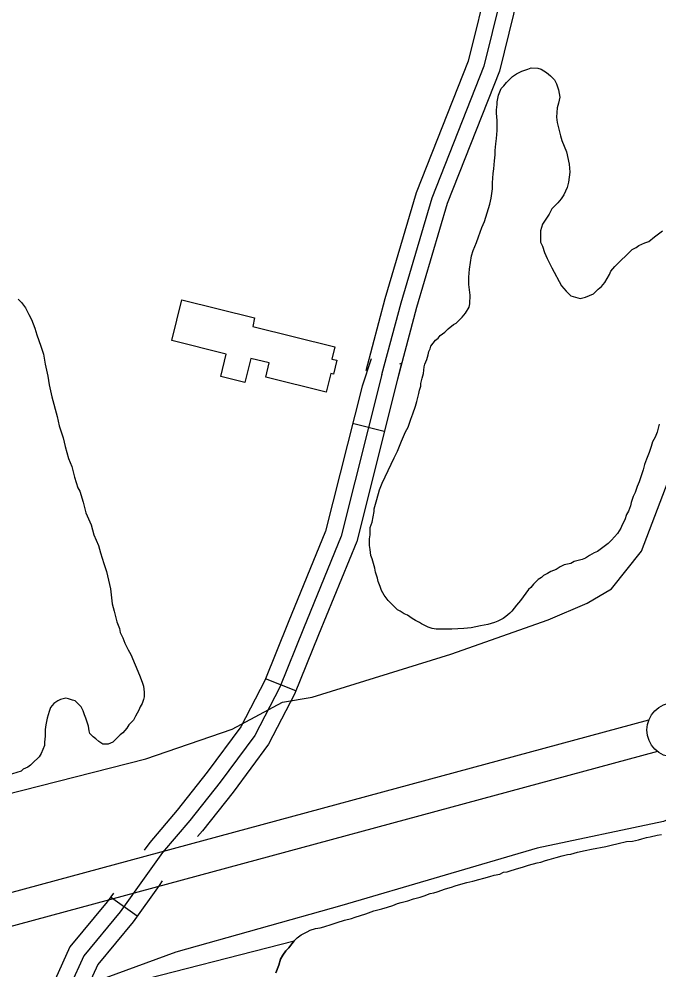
# Model space of a CAD drawing. Extents: x 3297772 to 3335630, y 634068 to 659439.
# Drawn here: x 3329027 to 3329613, y 649630 to 650502 of the extents above; entities that cross this region are included whole.
import ezdxf

# ---------------------------------------------------------------- set-up
doc = ezdxf.new("R2010")
doc.units = 0
for name, color, linetype in [('V-BLDG-OTLN', 7, 'Continuous'), ('V-LEVE-TOET', 7, 'Continuous'), ('V-ROAD-CNTR', 7, 'Continuous'), ('V-SITE-VEGE', 7, 'Continuous'), ('V-SURV-LINE', 7, 'Continuous'), ('V-TOPO-SHOR', 7, 'Continuous'), ('V-WETL-SWMP', 7, 'Continuous')]:
    doc.layers.add(name, color=color, linetype=linetype)

msp = doc.modelspace()

# ---------------------------------------------------------------- linework, layer by layer
at = {"layer": 'V-BLDG-OTLN'}
msp.add_lwpolyline([(3329241.14, 650219.61), (3329316.25, 650200.98), (3329313.46, 650189.78), (3329317.98, 650188.66), (3329314.84, 650176.01), (3329312.38, 650176.62), (3329308.12, 650159.43), (3329252.77, 650173.15), (3329256.03, 650186.26), (3329239.17, 650190.44), (3329233.67, 650168.25), (3329211.58, 650173.7), (3329216.67, 650194.42), (3329166.63, 650206.74), (3329175.79, 650244.03), (3329242.48, 650227.65)], close=True, dxfattribs=at)
at = {"layer": 'V-LEVE-TOET'}
for points in [[(3329222.11, 649850.39), (3329268.16, 649875.14), (3329295.38, 649879.67), (3329422.46, 649919.27), (3329511.93, 649950.75), (3329547.51, 649965.98), (3329569.88, 649979.19), (3329597.34, 650013.74), (3329621.76, 650077.78), (3329651.28, 650191.61), (3329682.85, 650364.42), (3329716.45, 650493.5), (3329743.92, 650575.83), (3329767.32, 650617.5), (3329787.66, 650638.84), (3329830.36, 650665.25), (3329860.86, 650676.43), (3329935.07, 650681.48), (3330160.75, 650698.68)], [(3330075.29, 650499.47), (3329982.77, 650488.32), (3329932.96, 650474.11), (3329911.61, 650454.8), (3329896.35, 650422.28), (3329873.95, 650333.85), (3329836.28, 650170.2), (3329784.36, 649964.88), (3329750.78, 649877.47), (3329731.45, 649839.87), (3329711.12, 649812.43), (3329678.58, 649792.11), (3329617.58, 649765.7), (3329501.69, 649741.35), (3329322.75, 649688.56), (3329170.26, 649645.92)], [(3327419.68, 649327.61), (3327456.44, 649338.25), (3327529.98, 649358.88), (3327652.8, 649394.72), (3327794.4, 649438.35), (3327901.58, 649474.2), (3327995.07, 649500.28), (3328040.45, 649515.09), (3328094.82, 649534.58), (3328176.18, 649558.34), (3328297.83, 649591.82), (3328355.72, 649608.57), (3328408.13, 649622.98), (3328460.94, 649638.56), (3328546.99, 649664.27), (3328619.74, 649682.17), (3328712.84, 649706.3), (3328793.42, 649730.84), (3328871.64, 649751.48), (3329013.24, 649790.03), (3329142.71, 649823.11), (3329222.11, 649850.39)], [(3329170.26, 649645.92), (3329097.11, 649619.02), (3329073.39, 649611.65)]]:
    msp.add_lwpolyline(points, dxfattribs=at)
at = {"layer": 'V-ROAD-CNTR'}
for p, q in [((3329361.59, 650123.43), (3329332.5, 650130.74)), ((3329280.39, 649885.42), (3329252.58, 649896.68)), ((3329134.91, 649678.79), (3329110.44, 649696.15))]:
    msp.add_line(p, q, dxfattribs=at)
for points in [[(3329492.45, 650694.96), (3329476.9, 650618.77), (3329438.55, 650462.91), (3329390.81, 650342.34), (3329362.19, 650245.14), (3329344.62, 650179.08)], [(3329507.15, 650691.96), (3329491.54, 650615.48), (3329452.88, 650458.33), (3329405.01, 650337.45), (3329376.64, 650241.09), (3329359.12, 650175.22)], [(3329521.85, 650688.96), (3329506.17, 650612.19), (3329467.2, 650453.76), (3329419.2, 650332.56), (3329391.08, 650237.04), (3329373.61, 650171.36)], [(3329349.66, 650190.08), (3329341.11, 650165.02), (3329307.67, 650031.94), (3329273.46, 649948.24), (3329251.97, 649895.15), (3329229.91, 649852.62), (3329198.98, 649810.94), (3329171.46, 649776.1), (3329146.44, 649746.39), (3329141.45, 649739.52)], [(3329375.85, 650185.43), (3329377.34, 650186.09), (3329336.24, 650022.56), (3329301.25, 649936.93), (3329279.25, 649882.59), (3329255.43, 649836.68), (3329222.81, 649792.7), (3329194.71, 649757.14), (3329190.27, 649751.86)], [(3329359.21, 650175.56), (3329359.23, 650175.56), (3329321.96, 650027.25), (3329287.35, 649942.58), (3329265.61, 649888.87), (3329242.67, 649844.65), (3329210.89, 649801.82), (3329183.09, 649766.62), (3329158.26, 649737.14), (3329142.76, 649715.79), (3329119.41, 649682.86), (3329086.05, 649642.59), (3329073.5, 649614.88)], [(3329157.95, 649711.18), (3329154.95, 649707.04), (3329131.32, 649673.72), (3329098.88, 649634.57), (3329087.32, 649609.03)], [(3329113.17, 649700), (3329107.5, 649691.99), (3329073.21, 649650.61), (3329059.68, 649620.73)]]:
    msp.add_lwpolyline(points, dxfattribs=at)
at = {"layer": 'V-SITE-VEGE'}
for points in [[(3329349.31, 650009.7), (3329348.7, 650015.18), (3329348.09, 650018.84), (3329348.1, 650024.93), (3329348.7, 650028.58), (3329348.71, 650035.29), (3329350.53, 650040.16), (3329352.37, 650049.9), (3329352.37, 650052.34), (3329354.81, 650060.87), (3329357.25, 650070), (3329359.69, 650076.09), (3329370.66, 650099.24), (3329373.71, 650105.33), (3329377.36, 650114.46), (3329381.02, 650122.99), (3329383.46, 650127.25), (3329385.9, 650134.56), (3329387.73, 650139.43), (3329390.17, 650146.74), (3329391.39, 650151.01), (3329393.22, 650158.32), (3329393.83, 650161.36), (3329395.05, 650165.02), (3329395.05, 650167.45), (3329396.27, 650172.33), (3329397.49, 650176.59), (3329398.1, 650182.68), (3329398.71, 650185.12), (3329400.54, 650189.38), (3329401.76, 650193.64), (3329402.37, 650196.69), (3329403.59, 650199.12), (3329404.2, 650201.56), (3329408.46, 650207.04), (3329410.9, 650208.87), (3329412.73, 650211.31), (3329416.99, 650214.35), (3329420.04, 650217.39), (3329424.92, 650221.66), (3329427.35, 650222.87), (3329432.84, 650228.35), (3329435.89, 650232.01), (3329439.54, 650237.49), (3329440.15, 650240.53), (3329440.16, 650248.45), (3329438.94, 650258.2), (3329438.94, 650264.9), (3329439.55, 650272.21), (3329441.39, 650284.39), (3329443.21, 650289.26), (3329446.26, 650296.57), (3329448.09, 650302.05), (3329451.14, 650310.58), (3329453.58, 650316.06), (3329458.46, 650331.9), (3329459.68, 650337.38), (3329460.9, 650345.91), (3329460.9, 650351.39), (3329461.52, 650359.92), (3329462.13, 650364.18), (3329462.74, 650371.49), (3329463.35, 650376.97), (3329463.35, 650381.23), (3329463.96, 650387.33), (3329464.58, 650392.2), (3329465.18, 650399.51), (3329465.19, 650408.65), (3329464.58, 650415.35), (3329464.58, 650418.39), (3329465.19, 650423.26), (3329465.19, 650425.7), (3329466.41, 650431.8), (3329468.85, 650437.89), (3329471.29, 650440.32), (3329473.73, 650443.36), (3329479.21, 650448.85), (3329482.87, 650451.28), (3329487.74, 650453.71), (3329493.23, 650455.54), (3329496.27, 650456.76), (3329502.36, 650456.75), (3329505.41, 650455.54), (3329510.28, 650452.49), (3329513.93, 650449.44), (3329517.59, 650445.78), (3329519.41, 650442.13), (3329521.24, 650436.65), (3329522.45, 650429.95), (3329521.23, 650424.46), (3329520.01, 650420.2), (3329519.4, 650411.67), (3329520.01, 650406.8), (3329523.05, 650394.61), (3329524.27, 650390.35), (3329528.53, 650379.99), (3329530.96, 650368.42), (3329531.57, 650361.11), (3329530.35, 650351.97), (3329529.13, 650347.1), (3329526.08, 650340.4)], [(3329526.08, 650340.4), (3329523.64, 650336.75), (3329520.59, 650333.09), (3329515.11, 650327.61), (3329512.67, 650322.74), (3329506.57, 650313.6), (3329504.75, 650307.52), (3329504.74, 650297.16), (3329506.57, 650293.5), (3329508.39, 650287.41), (3329510.83, 650281.93), (3329515.09, 650273.4), (3329524.22, 650256.95), (3329528.48, 650252.07), (3329532.75, 650247.81), (3329541.27, 650245.37), (3329546.15, 650246.58), (3329553.45, 650249.63), (3329557.72, 650253.89), (3329560.77, 650256.33), (3329563.82, 650259.98), (3329568.08, 650267.29), (3329569.3, 650270.33), (3329572.96, 650274.6), (3329588.8, 650290.43), (3329592.46, 650292.25), (3329594.89, 650294.08), (3329600.38, 650296.52), (3329604.03, 650297.73), (3329609.51, 650301.99), (3329616.83, 650307.47)], [(3329025.72, 650244.84), (3329028.77, 650241.79), (3329032.42, 650236.92), (3329035.47, 650230.83), (3329037.9, 650225.95), (3329040.94, 650218.03), (3329042.77, 650211.94), (3329046.42, 650201.58), (3329048.85, 650194.28), (3329050.68, 650185.14), (3329053.11, 650174.17), (3329054.33, 650166.25), (3329056.76, 650155.29), (3329061.62, 650137.01), (3329063.45, 650128.48), (3329067.1, 650117.51), (3329068.92, 650109.6), (3329071.96, 650098.63), (3329075.01, 650091.32), (3329077.44, 650081.57), (3329080.48, 650071.83), (3329082.31, 650068.78), (3329085.35, 650058.42), (3329087.78, 650048.68), (3329092.65, 650037.71), (3329095.09, 650028.57), (3329099.35, 650018.82), (3329101.17, 650012.12), (3329104.21, 650002.37), (3329106.65, 649995.06), (3329110.3, 649979.22), (3329111.51, 649970.7), (3329112.12, 649965.21), (3329113.95, 649958.51), (3329116.38, 649948.77), (3329118.81, 649942.67), (3329119.42, 649939.02), (3329121.85, 649934.15), (3329123.68, 649929.27), (3329126.73, 649923.18), (3329129.16, 649918.91), (3329137.07, 649900.03), (3329139.5, 649893.33), (3329140.72, 649889.67), (3329141.33, 649884.19), (3329141.33, 649879.92), (3329140.72, 649877.49), (3329139.5, 649873.83), (3329137.67, 649870.79), (3329136.45, 649867.74), (3329133.4, 649862.26), (3329131.57, 649858.61), (3329127.31, 649854.34), (3329125.48, 649851.3), (3329121.82, 649847.04), (3329119.39, 649845.21), (3329112.68, 649838.51), (3329108.42, 649836.69), (3329103.54, 649836.69), (3329099.89, 649839.13), (3329096.85, 649841.56), (3329094.41, 649843.39), (3329091.37, 649846.44), (3329090.76, 649848.87), (3329090.15, 649853.14), (3329087.72, 649860.45), (3329086.5, 649863.5), (3329085.28, 649867.15), (3329083.46, 649870.81), (3329077.97, 649876.29), (3329075.54, 649876.9), (3329071.89, 649878.12), (3329069.45, 649878.73), (3329064.57, 649877.52), (3329062.14, 649876.3), (3329058.48, 649873.86), (3329055.43, 649870.21), (3329054.21, 649866.55), (3329052.39, 649860.46), (3329051.17, 649854.37), (3329050.56, 649850.11), (3329050.55, 649844.02), (3329049.94, 649838.54), (3329049.94, 649835.49), (3329046.89, 649828.18), (3329045.06, 649825.14), (3329038.97, 649819.05), (3329037.14, 649817.22), (3329034.7, 649815.39), (3329030.44, 649813.57), (3329028.61, 649811.74), (3329004.24, 649804.44)], [(3329613.72, 650130.21), (3329611.89, 650122.91), (3329610.06, 650118.03), (3329607.62, 650113.77), (3329606.4, 650109.51), (3329604.57, 650104.02), (3329602.13, 650097.93), (3329600.3, 650093.06), (3329599.08, 650088.19), (3329595.42, 650077.23), (3329593.6, 650072.96), (3329591.76, 650067.48), (3329589.94, 650063.83), (3329588.11, 650058.35), (3329587.5, 650055.3), (3329585.67, 650050.43), (3329583.84, 650047.38), (3329582.01, 650042.51), (3329579.57, 650037.64), (3329578.35, 650034.59), (3329575.3, 650029.72), (3329569.82, 650023.63), (3329566.77, 650020.59), (3329557.02, 650013.28), (3329553.98, 650012.06), (3329549.71, 650009.63), (3329546.06, 650007.19), (3329543.01, 650005.97), (3329535.7, 650004.15), (3329532.66, 650002.33), (3329526.56, 650001.11), (3329522.91, 649999.28), (3329519.25, 649996.85), (3329514.38, 649995.02), (3329511.33, 649993.19), (3329507.68, 649991.37), (3329505.85, 649989.54), (3329502.8, 649987.72), (3329498.54, 649983.45), (3329496.1, 649980.41), (3329493.66, 649978.58), (3329486.35, 649968.23), (3329482.69, 649963.97), (3329478.42, 649958.48), (3329476.6, 649956.66), (3329472.94, 649953.61), (3329470.5, 649951.79), (3329465.63, 649949.35), (3329462.58, 649948.14), (3329456.49, 649946.31), (3329449.79, 649945.09), (3329441.26, 649943.27), (3329434.56, 649942.66), (3329423.6, 649942.06), (3329408.98, 649942.06), (3329405.32, 649942.68), (3329401.67, 649943.9), (3329399.23, 649945.11), (3329395.58, 649946.94), (3329393.75, 649948.16), (3329390.1, 649949.99), (3329387.05, 649951.82), (3329382.79, 649954.87), (3329379.74, 649956.08), (3329376.09, 649958.52), (3329373.65, 649959.74), (3329365.13, 649968.28), (3329361.48, 649973.15), (3329359.04, 649977.41), (3329357.82, 649981.07), (3329356, 649985.94), (3329355.39, 649988.99), (3329353.56, 649994.47), (3329352.95, 649998.13), (3329350.52, 650006.65), (3329349.31, 650009.7)]]:
    msp.add_lwpolyline(points, dxfattribs=at)
at = {"layer": 'V-SURV-LINE'}
for points in [[(3328488.16, 649556.77), (3329604.25, 649858.91)], [(3329612.1, 649829.96), (3328496, 649527.82)]]:
    msp.add_lwpolyline(points, dxfattribs=at)
msp.add_circle((3329627.45, 649849.66), 25, dxfattribs=at)
at = {"layer": 'V-TOPO-SHOR'}
for points in [[(3329505.06, 649728.28), (3329509.4, 649729.91), (3329512.65, 649730.99), (3329519.16, 649732.61), (3329524.59, 649734.24), (3329529.47, 649735.32), (3329532.72, 649735.86), (3329538.69, 649737.49), (3329545.74, 649739.11), (3329551.7, 649740.2), (3329556.59, 649741.28), (3329559.84, 649741.82), (3329564.72, 649742.9), (3329569.6, 649743.99), (3329576.11, 649745.61), (3329583.7, 649747.23), (3329589.13, 649747.78), (3329594.55, 649748.86), (3329597.8, 649749.94), (3329602.14, 649751.02), (3329605.4, 649751.56), (3329611.9, 649753.19), (3329615.7, 649753.73)], [(3329262.07, 649626.96), (3329264.78, 649634.01), (3329266.41, 649639.43), (3329268.58, 649643.22), (3329271.29, 649647.02), (3329274.01, 649649.73), (3329276.72, 649653.53), (3329278.89, 649656.24), (3329281.6, 649658.95), (3329285.4, 649661.66), (3329290.83, 649664.37), (3329293.54, 649665.99), (3329298.42, 649667.62), (3329302.76, 649668.16), (3329306.01, 649669.24), (3329313.6, 649671.41), (3329318.48, 649673.04), (3329324.99, 649675.2), (3329331.5, 649676.83), (3329334.76, 649677.91), (3329339.64, 649679.53), (3329344.52, 649681.16), (3329352.11, 649683.87), (3329359.16, 649685.49), (3329364.59, 649687.12), (3329369.47, 649688.74), (3329373.81, 649690.37), (3329377.06, 649691.45), (3329383.03, 649693.08), (3329388.45, 649694.7), (3329394.42, 649696.33), (3329398.21, 649697.41), (3329403.64, 649699.58), (3329406.89, 649700.12), (3329410.15, 649701.2), (3329417.74, 649703.91), (3329423.16, 649705.54), (3329426.42, 649706.62), (3329431.84, 649708.24), (3329437.27, 649709.87), (3329442.69, 649710.95), (3329448.11, 649712.58), (3329452.99, 649713.66), (3329458.42, 649715.28), (3329462.21, 649716.37), (3329467.64, 649717.45), (3329470.89, 649719.08), (3329474.15, 649719.62), (3329477.94, 649720.7), (3329484.99, 649722.87), (3329488.25, 649723.95), (3329493.67, 649725.57), (3329501.81, 649727.74), (3329505.06, 649728.28)]]:
    msp.add_lwpolyline(points, dxfattribs=at)
at = {"layer": 'V-WETL-SWMP'}
for p, q in [((3329118.89, 649615.18), (3329278.89, 649656.24)), ((3329274.01, 649649.73), (3329271.29, 649647.02)), ((3329276.72, 649653.53), (3329274.01, 649649.73)), ((3329278.89, 649656.24), (3329276.72, 649653.53)), ((3329266.41, 649639.43), (3329264.78, 649634.01)), ((3329268.58, 649643.23), (3329266.41, 649639.43)), ((3329271.29, 649647.02), (3329268.58, 649643.23)), ((3329264.78, 649634.01), (3329262.07, 649626.96))]:
    msp.add_line(p, q, dxfattribs=at)

doc.saveas('drawing.dxf')
